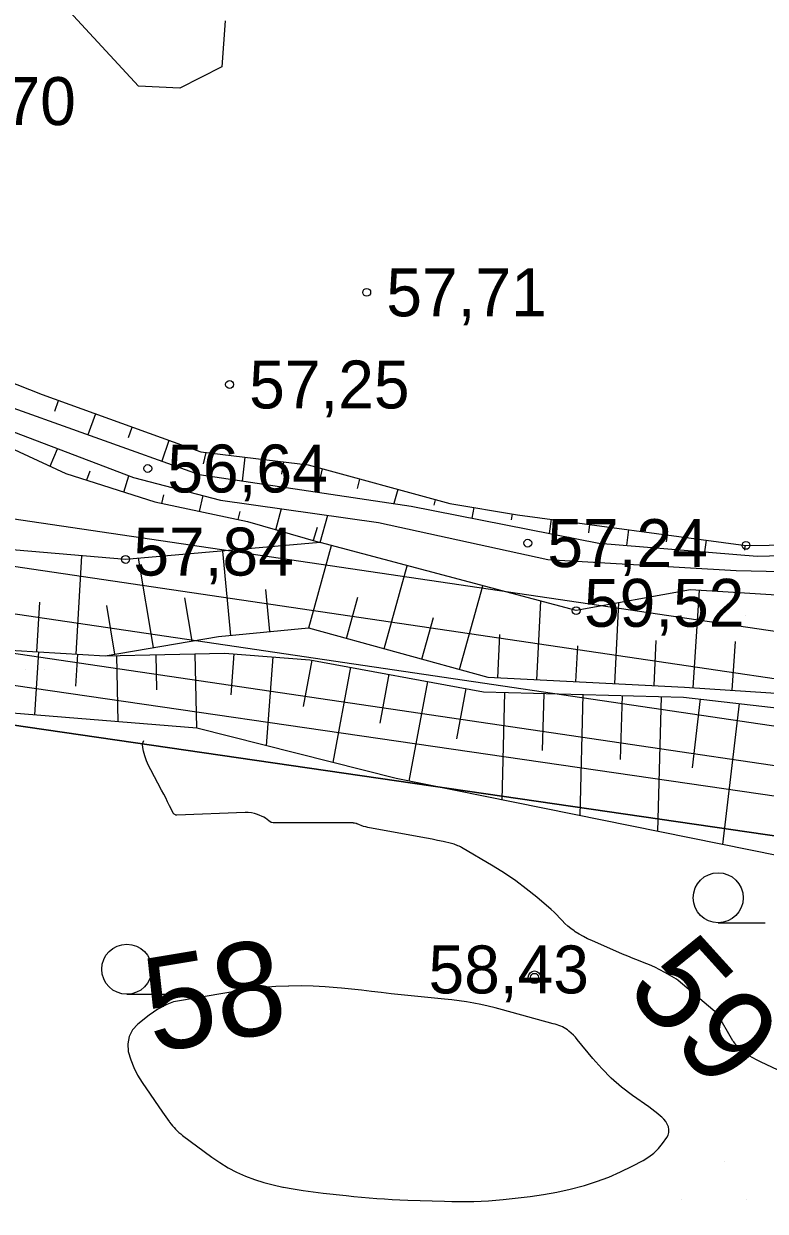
# Model space of a CAD drawing. Extents: x 532503 to 539665, y 6557663 to 6561526.
# Drawn here: x 535400.2 to 535438.1, y 6559498.5 to 6559559.2 of the extents above; entities that cross this region are included whole.
import ezdxf

# ---------------------------------------------------------------- set-up
doc = ezdxf.new("R2010")
doc.units = 0
for name, color, linetype in [('Default', 7, 'Continuous'), ('HALJASTUS', 7, 'Continuous'), ('HORISONTAAL-EH2000', 7, 'Continuous'), ('illumineerimisjooned', 7, 'Continuous'), ('kataster', 7, 'Continuous'), ('KORGUS-EH2000', 7, 'Continuous'), ('ME_aktiivne', 7, 'Continuous'), ('Plokid', 7, 'Continuous'), ('RELJEEF', 7, 'Continuous'), ('TM_aktiivne', 7, 'Continuous')]:
    doc.layers.add(name, color=color, linetype=linetype)

# ---------------------------------------------------------------- blocks, each defined once
blk = doc.blocks.new('POINT_DISPLAY')
at = {"layer": 'Default'}
blk.add_line((0, 0), (0, 0), dxfattribs=at)

msp = doc.modelspace()

# ---------------------------------------------------------------- linework, layer by layer
at = {"layer": 'HALJASTUS'}
for p, q in [((535435.737, 6559513.222), (535438.137, 6559513.222)), ((535405.507, 6559509.569), (535407.907, 6559509.569))]:
    msp.add_line(p, q, dxfattribs=at)
for centre in [(535435.737, 6559514.502), (535405.507, 6559510.849)]:
    msp.add_circle(centre, 1.28, dxfattribs=at)
at = {"layer": 'HORISONTAAL-EH2000'}
for points in [[(535436.486, 6559507.196), (535435.688, 6559508.59), (535433.693, 6559510.281), (535433.603, 6559510.34), (535433.014, 6559510.679), (535432.754, 6559510.82), (535432.49, 6559510.952), (535432.22, 6559511.072), (535431.946, 6559511.183), (535431.67, 6559511.289), (535431.395, 6559511.399), (535431.121, 6559511.512), (535430.849, 6559511.627), (535429.275, 6559512.309), (535429.057, 6559512.41), (535428.844, 6559512.519), (535428.636, 6559512.639), (535428.433, 6559512.766), (535428.368, 6559512.809), (535428.206, 6559512.927), (535428.05, 6559513.052), (535427.905, 6559513.19), (535427.766, 6559513.335), (535427.63, 6559513.483), (535427.49, 6559513.628), (535427.344, 6559513.766), (535427.194, 6559513.9), (535426.46, 6559514.529), (535425.929, 6559514.96), (535425.385, 6559515.371), (535424.819, 6559515.752), (535424.239, 6559516.114), (535422.622, 6559517.063), (535422.56, 6559517.098), (535422.497, 6559517.13), (535422.433, 6559517.159), (535422.368, 6559517.186), (535422.302, 6559517.21), (535422.235, 6559517.232), (535422.167, 6559517.251), (535422.099, 6559517.269), (535421.675, 6559517.368), (535421.393, 6559517.432), (535421.112, 6559517.493), (535420.829, 6559517.549), (535420.545, 6559517.603), (535417.82, 6559518.097), (535417.724, 6559518.118), (535417.611, 6559518.147), (535417.287, 6559518.275), (535417.269, 6559518.282), (535417.252, 6559518.288), (535417.235, 6559518.293), (535417.217, 6559518.297), (535417.145, 6559518.314), (535417.127, 6559518.317), (535417.109, 6559518.32), (535417.091, 6559518.321), (535417.073, 6559518.322), (535412.998, 6559518.327), (535412.883, 6559518.355), (535412.772, 6559518.436), (535412.6, 6559518.573), (535412.521, 6559518.624), (535412.192, 6559518.757), (535412.036, 6559518.807), (535411.878, 6559518.843), (535411.717, 6559518.86), (535411.553, 6559518.863), (535408.073, 6559518.719), (535408.053, 6559518.72), (535408.034, 6559518.723), (535408.015, 6559518.73), (535407.998, 6559518.738), (535407.928, 6559518.78), (535407.912, 6559518.792), (535407.886, 6559518.82), (535407.876, 6559518.837), (535407.697, 6559519.201), (535407.597, 6559519.401), (535407.497, 6559519.6), (535407.394, 6559519.798), (535407.29, 6559519.996), (535406.737, 6559521.034), (535406.623, 6559521.267), (535406.522, 6559521.504), (535406.439, 6559521.748), (535406.367, 6559521.996), (535406.321, 6559522.179), (535406.315, 6559522.326), (535406.341, 6559522.459), (535406.388, 6559522.53)], [(535412.038, 6559509.88), (535407.904, 6559509.188), (535407.552, 6559509.054), (535407.095, 6559508.802), (535406.659, 6559508.506), (535406.071, 6559508.044), (535405.806, 6559507.744), (535405.622, 6559507.415), (535405.561, 6559507.044), (535405.583, 6559506.643), (535405.707, 6559506.225), (535405.862, 6559505.82), (535406.06, 6559505.435), (535406.287, 6559505.062), (535407.336, 6559503.545), (535407.418, 6559503.426), (535407.501, 6559503.308), (535407.585, 6559503.19), (535407.669, 6559503.072), (535407.7, 6559503.029), (535407.771, 6559502.935), (535407.844, 6559502.843), (535407.922, 6559502.755), (535408.002, 6559502.669), (535408.086, 6559502.586), (535408.173, 6559502.507), (535408.263, 6559502.432), (535408.356, 6559502.359), (535409.851, 6559501.247), (535410.261, 6559500.966), (535410.683, 6559500.707), (535411.123, 6559500.48), (535411.576, 6559500.276), (535412.042, 6559500.103), (535412.514, 6559499.949), (535412.995, 6559499.824), (535413.481, 6559499.718), (535413.512, 6559499.712), (535414.019, 6559499.624), (535414.527, 6559499.543), (535415.037, 6559499.473), (535415.548, 6559499.411), (535416.715, 6559499.282), (535417.108, 6559499.241), (535417.501, 6559499.202), (535417.894, 6559499.168), (535418.288, 6559499.136), (535418.682, 6559499.108), (535419.076, 6559499.085), (535419.47, 6559499.066), (535419.865, 6559499.052), (535421.751, 6559498.995), (535422.126, 6559498.987), (535422.5, 6559498.982), (535422.875, 6559498.982), (535423.249, 6559498.986), (535423.623, 6559498.997), (535423.997, 6559499.016), (535424.37, 6559499.046), (535424.743, 6559499.083), (535426.123, 6559499.24), (535426.808, 6559499.336), (535427.489, 6559499.454), (535428.163, 6559499.606), (535428.832, 6559499.781), (535428.895, 6559499.799), (535429.522, 6559500), (535430.139, 6559500.227), (535430.74, 6559500.492), (535431.332, 6559500.781), (535431.9, 6559501.081), (535432.184, 6559501.258), (535432.448, 6559501.457), (535432.683, 6559501.692), (535432.897, 6559501.949), (535433.111, 6559502.247), (535433.178, 6559502.377), (535433.218, 6559502.511), (535433.219, 6559502.651), (535433.192, 6559502.795), (535433.131, 6559502.936), (535433.056, 6559503.067), (535432.961, 6559503.185), (535432.853, 6559503.293), (535432.795, 6559503.342), (535432.646, 6559503.465), (535432.494, 6559503.586), (535432.34, 6559503.702), (535432.183, 6559503.815), (535431.351, 6559504.398), (535430.797, 6559504.822), (535430.27, 6559505.274), (535429.782, 6559505.77), (535429.321, 6559506.293), (535428.534, 6559507.266), (535428.435, 6559507.379), (535428.332, 6559507.488)], [(535428.332, 6559507.488), (535428.222, 6559507.589), (535428.108, 6559507.685), (535428.027, 6559507.749), (535427.947, 6559507.806), (535427.863, 6559507.858), (535427.776, 6559507.902), (535427.685, 6559507.941), (535427.592, 6559507.974), (535427.499, 6559508.006), (535427.404, 6559508.036), (535427.309, 6559508.063), (535424.706, 6559508.78), (535424.342, 6559508.876), (535423.977, 6559508.965), (535423.609, 6559509.045), (535423.24, 6559509.118), (535422.869, 6559509.182), (535422.498, 6559509.24), (535422.124, 6559509.287), (535421.75, 6559509.327), (535420.557, 6559509.44), (535420.046, 6559509.49), (535419.537, 6559509.542), (535419.027, 6559509.598), (535418.518, 6559509.656), (535418.009, 6559509.715), (535417.5, 6559509.772), (535416.99, 6559509.828), (535416.48, 6559509.882), (535416.266, 6559509.904), (535415.649, 6559509.956), (535415.031, 6559509.991), (535414.413, 6559510), (535413.793, 6559509.992), (535413.766, 6559509.991), (535413.134, 6559509.962), (535412.502, 6559509.922), (535412.038, 6559509.88)], [(535441.636, 6559502.699), (535441.62, 6559502.723), (535440.869, 6559503.891), (535440.441, 6559504.446), (535439.961, 6559504.942), (535439.405, 6559505.349), (535438.797, 6559505.698), (535437.893, 6559506.119), (535437.699, 6559506.214), (535437.507, 6559506.315), (535437.32, 6559506.423), (535437.135, 6559506.536), (535436.963, 6559506.663), (535436.802, 6559506.803), (535436.66, 6559506.961), (535436.53, 6559507.131), (535436.486, 6559507.196)]]:
    msp.add_lwpolyline(points, dxfattribs=at)
at = {"layer": 'illumineerimisjooned'}
msp.add_lwpolyline([(535537.644, 6559868.04), (535535.932, 6559811.278), (535531.57, 6559735.34), (535531.4, 6559680.476), (535535.969, 6559621.33), (535541.688, 6559571.196), (535546.449, 6559503.997), (535276.396, 6559543.285), (535107.957, 6559502.648), (535182.405, 6559686.245), (535250.294, 6559648.566)], close=True, dxfattribs=at)
msp.add_lwpolyline([(535476.016, 6559817.954), (535471.557, 6559803.013), (535503.755, 6559513.648), (535136.963, 6559567.806)], dxfattribs=at)
at = {"layer": 'kataster'}
for points in [[(535538.05, 6559871.58), (535539.27, 6559872.49), (535541.59, 6559874.28), (535537.93, 6559811.19), (535533.57, 6559735.28), (535533.4, 6559680.55), (535537.96, 6559621.52), (535543.68, 6559571.38), (535548.62, 6559501.66), (535276.49, 6559541.25), (535104.64, 6559499.79), (535181.52, 6559689.04), (535250.3, 6559650.84), (535504.86, 6559846.09)], [(535276.49, 6559541.25), (535548.62, 6559501.66), (535550.5, 6559476.8), (535550.75, 6559439.7), (535556.1, 6559391), (535571.15, 6559343.15), (535576.2, 6559317.65), (535584.3, 6559293.5), (535605.6, 6559242.75), (535617.25, 6559223.1), (535609.75, 6559220.15), (535573.85, 6559205.3), (535547.45, 6559197.5), (535476, 6559183.4), (535417.7, 6559171.6), (535375.95, 6559160.8), (535349.75, 6559155.9), (535338.01, 6559156.08), (535318.85, 6559280.76)]]:
    msp.add_lwpolyline(points, close=True, dxfattribs=at)
at = {"layer": 'KORGUS-EH2000'}
for centre, radius in [((535417.773, 6559545.439), 0.2), ((535410.762, 6559540.731), 0.2), ((535406.581, 6559536.437), 0.2), ((535426.004, 6559532.624), 0.2), ((535437.154, 6559532.507), 0.2), ((535405.445, 6559531.791), 0.2), ((535428.476, 6559529.173), 0.2), ((535426.346, 6559510.439), 0.32), ((535426.346, 6559510.439), 0.2)]:
    msp.add_circle(centre, radius, dxfattribs=at)
at = {"layer": 'ME_aktiivne'}
msp.add_lwpolyline([(535181.4, 6559689.09), (535250.12, 6559650.95), (535250.5, 6559651.24), (535480.86, 6559827.19), (535473.59, 6559802.83), (535506.03, 6559511.29), (535131.71, 6559566.56)], close=True, dxfattribs=at)
at = {"layer": 'Plokid'}
for points in [[(535471.605, 6559811.564), (535469.118, 6559803.232), (535501.026, 6559516.477), (535140.335, 6559569.734)], [(535468.361, 6559809.086), (535466.679, 6559803.451), (535498.296, 6559519.306), (535141.263, 6559572.023)]]:
    msp.add_lwpolyline(points, dxfattribs=at)
at = {"layer": 'RELJEEF'}
for p, q in [((535401.823, 6559539.374), (535402.024, 6559539.916)), ((535403.905, 6559539.235), (535403.514, 6559538.156)), ((535405.591, 6559538.018), (535405.785, 6559538.553)), ((535407.665, 6559537.872), (535407.297, 6559536.805)), ((535401.593, 6559536.553), (535401.969, 6559537.447)), ((535409.433, 6559536.68), (535409.56, 6559537.251)), ((535411.546, 6559537.012), (535411.399, 6559535.797)), ((535413.438, 6559536.14), (535413.531, 6559536.773)), ((535403.619, 6559536.3), (535403.458, 6559535.842)), ((535405.363, 6559535.233), (535405.62, 6559536.058)), ((535415.496, 6559536.426), (535415.227, 6559535.227)), ((535417.294, 6559535.418), (535417.425, 6559535.898)), ((535419.354, 6559535.37), (535419.155, 6559534.643)), ((535407.391, 6559535.1), (535407.277, 6559534.656)), ((535409.233, 6559534.24), (535409.406, 6559535.055)), ((535421.218, 6559534.567), (535421.283, 6559534.842)), ((535411.291, 6559534.248), (535411.189, 6559533.825)), ((535413.12, 6559533.305), (535413.421, 6559534.385)), ((535415.388, 6559532.65), (535415.792, 6559534.051)), ((535423.24, 6559534.442), (535423.141, 6559533.9)), ((535425.168, 6559533.815), (535425.214, 6559534.12)), ((535415.236, 6559533.426), (535415.041, 6559532.75)), ((535427.195, 6559533.846), (535427.096, 6559533.121)), ((535429.12, 6559533.156), (535429.177, 6559533.58)), ((535431.159, 6559533.313), (535431.051, 6559532.505)), ((535433.094, 6559532.694), (535433.142, 6559533.047)), ((535410.828, 6559527.907), (535410.41, 6559532.22)), ((535414.809, 6559528.29), (535415.97, 6559532.495)), ((535435.124, 6559532.78), (535435.043, 6559532.179)), ((535437.09, 6559532.264), (535437.106, 6559532.513)), ((535402.916, 6559526.957), (535403.215, 6559531.98)), ((535406.878, 6559527.286), (535406.108, 6559531.849)), ((535418.665, 6559527.226), (535419.836, 6559531.468)), ((535422.521, 6559526.162), (535423.702, 6559530.441)), ((535408.85, 6559527.618), (535408.479, 6559529.82)), ((535412.819, 6559528.101), (535412.611, 6559530.246)), ((535416.737, 6559527.758), (535417.32, 6559529.87)), ((535434.454, 6559525.236), (535434.783, 6559530.213)), ((535400.919, 6559527.076), (535401.07, 6559529.612)), ((535404.906, 6559526.953), (535404.488, 6559529.43)), ((535426.464, 6559525.641), (535426.664, 6559529.655)), ((535430.459, 6559525.442), (535430.665, 6559529.574)), ((535420.593, 6559526.694), (535421.181, 6559528.824)), ((535424.467, 6559525.74), (535424.577, 6559527.96)), ((535428.462, 6559525.541), (535428.553, 6559527.373)), ((535432.457, 6559525.342), (535432.571, 6559527.643)), ((535436.45, 6559525.104), (535436.614, 6559527.596)), ((535400.992, 6559527.072), (535400.8, 6559523.843)), ((535402.988, 6559526.953), (535402.891, 6559525.316)), ((535404.986, 6559526.881), (535405.059, 6559523.495)), ((535406.985, 6559526.924), (535407.024, 6559525.128)), ((535408.985, 6559526.967), (535409.067, 6559523.168)), ((535410.983, 6559526.963), (535410.823, 6559524.865)), ((535412.977, 6559526.812), (535412.632, 6559522.269)), ((535414.97, 6559526.648), (535414.531, 6559524.274)), ((535416.937, 6559526.285), (535416.034, 6559521.409)), ((535418.903, 6559525.921), (535418.44, 6559523.419)), ((535420.87, 6559525.557), (535419.926, 6559520.457)), ((535422.837, 6559525.193), (535422.362, 6559522.627)), ((535424.821, 6559524.997), (535424.677, 6559519.497)), ((535426.82, 6559524.944), (535426.743, 6559522.02)), ((535428.819, 6559524.892), (535428.657, 6559518.693)), ((535430.819, 6559524.839), (535430.733, 6559521.565)), ((535432.818, 6559524.787), (535432.637, 6559517.889)), ((535434.812, 6559524.659), (535434.403, 6559521.137)), ((535436.799, 6559524.428), (535435.962, 6559517.217))]:
    msp.add_line(p, q, dxfattribs=at)
for points in [[(535297.878, 6559556.991), (535300.955, 6559560.202), (535304.863, 6559562.851), (535308.464, 6559563.893), (535316.166, 6559565.474), (535321.978, 6559566.57), (535326.353, 6559566.065), (535336.33, 6559561.796), (535345.815, 6559558.237), (535351.649, 6559557.426), (535358.035, 6559557.197), (535366.847, 6559556.781), (535373.695, 6559555.113), (535380.943, 6559549.946), (535390.022, 6559543.772), (535398.525, 6559539.938), (535409.207, 6559536.123), (535420.047, 6559534.51), (535429.637, 6559532.62), (535437.724, 6559531.961), (535446.481, 6559532.195), (535460.922, 6559532.08), (535465.102, 6559532.609), (535471.904, 6559535.449)], [(535408.221, 6559555.878), (535406.11, 6559555.97), (535402.365, 6559560.022)], [(535410.542, 6559559.319), (535410.371, 6559556.957), (535408.221, 6559555.878), (535406.11, 6559555.97), (535402.365, 6559560.022)], [(535408.221, 6559555.878), (535406.11, 6559555.97), (535402.365, 6559560.022)], [(535410.542, 6559559.319), (535410.371, 6559556.957), (535408.221, 6559555.878)], [(535410.542, 6559559.319), (535410.371, 6559556.957), (535408.221, 6559555.878)], [(535357.213, 6559558.325), (535365.84, 6559558.362), (535372.67, 6559556.85), (535375.971, 6559555.031), (535380.701, 6559551.803), (535386.43, 6559547.158), (535390.476, 6559544.2), (535395.25, 6559542.551), (535401.18, 6559540.222), (535409.288, 6559537.284), (535414.775, 6559536.623), (535422.012, 6559534.642), (535425.471, 6559534.078), (535437.154, 6559532.507), (535446.678, 6559532.637), (535461.281, 6559532.698), (535463.878, 6559532.932), (535469.262, 6559534.673), (535471.904, 6559535.449)], [(535346.711, 6559556.549), (535362.712, 6559555.757), (535370.123, 6559554.969), (535374.193, 6559553.047), (535380.636, 6559548.805), (535386.213, 6559544.485), (535391.02, 6559542.134), (535399.357, 6559538.44), (535405.849, 6559535.971), (535410.291, 6559534.827), (535418.382, 6559533.685), (535427.027, 6559531.781), (535436.649, 6559531.224), (535448.97, 6559530.947), (535452.802, 6559530.911), (535460.597, 6559531.342), (535463.291, 6559531.557), (535466.015, 6559532.449)], [(535444.51, 6559529.6), (535434.314, 6559530.243), (535428.476, 6559529.173), (535415.388, 6559532.65), (535405.445, 6559531.791), (535398.44, 6559532.383), (535386.176, 6559535.293), (535382.008, 6559537.119), (535381.295, 6559541.748), (535379.057, 6559547.967), (535377.411, 6559550.091), (535370.401, 6559554.053), (535364.171, 6559554.679), (535354.268, 6559555.06)], [(535377.411, 6559550.091), (535381.137, 6559546.979), (535384.11, 6559544.262), (535389.751, 6559541.614), (535394.52, 6559539.822), (535402.401, 6559536.18), (535406.947, 6559534.726), (535411.678, 6559533.721), (535415.388, 6559532.65)], [(535374.645, 6559531.517), (535379.751, 6559531.046), (535386.596, 6559528.882), (535395.248, 6559527.413), (535404.407, 6559526.868), (535410.5, 6559527), (535414.866, 6559526.668), (535423.744, 6559525.025), (535433.967, 6559524.757), (535442.414, 6559523.777), (535453.728, 6559522.368), (535460.606, 6559520.365), (535472.647, 6559519.436), (535479.902, 6559518.761), (535491.744, 6559516.29), (535494.936, 6559514.509), (535500.324, 6559512.91), (535505.499, 6559509.683), (535509.231, 6559509.806), (535514.574, 6559508.932), (535522.49, 6559506.722), (535533.276, 6559504.867), (535539.834, 6559503.851)], [(535374.645, 6559531.517), (535379.751, 6559531.046), (535386.596, 6559528.882), (535395.248, 6559527.413), (535404.407, 6559526.868), (535410.5, 6559527), (535414.866, 6559526.668), (535423.744, 6559525.025), (535433.967, 6559524.757), (535442.414, 6559523.777), (535453.728, 6559522.368), (535460.606, 6559520.365), (535472.647, 6559519.436), (535479.902, 6559518.761), (535491.744, 6559516.29), (535494.936, 6559514.509), (535500.324, 6559512.91), (535505.499, 6559509.683), (535509.231, 6559509.806), (535514.574, 6559508.932), (535522.49, 6559506.722), (535533.276, 6559504.867), (535539.834, 6559503.851)], [(535537.792, 6559502.337), (535531.511, 6559502.794), (535512.556, 6559504.792), (535505.257, 6559507.384), (535501.366, 6559507.418), (535492.353, 6559507.68), (535482.281, 6559509.488), (535470.679, 6559511.366), (535453.05, 6559514.241), (535440.336, 6559516.333), (535419.279, 6559520.588), (535409.082, 6559523.167), (535390.613, 6559524.675), (535375.928, 6559527.87), (535369.333, 6559527.721), (535359.717, 6559529.37)], [(535537.792, 6559502.337), (535531.511, 6559502.794), (535512.556, 6559504.792), (535505.257, 6559507.384), (535501.366, 6559507.418), (535492.353, 6559507.68), (535482.281, 6559509.488), (535470.679, 6559511.366), (535453.05, 6559514.241), (535440.336, 6559516.333), (535419.279, 6559520.588), (535409.082, 6559523.167), (535390.613, 6559524.675), (535375.928, 6559527.87), (535369.333, 6559527.721), (535359.717, 6559529.37)], [(535404.407, 6559526.868), (535410.203, 6559527.847), (535414.8, 6559528.293), (535423.956, 6559525.766), (535434.015, 6559525.265), (535442.579, 6559524.699), (535453.793, 6559523.338), (535460.822, 6559521.126), (535472.647, 6559519.436)], [(535404.407, 6559526.868), (535410.203, 6559527.847), (535414.8, 6559528.293), (535423.956, 6559525.766), (535434.015, 6559525.265), (535442.579, 6559524.699), (535453.793, 6559523.338), (535460.822, 6559521.126), (535472.647, 6559519.436)]]:
    msp.add_lwpolyline(points, dxfattribs=at)
at = {"layer": 'TM_aktiivne'}
msp.add_lwpolyline([(535539.77, 6559872.18), (535537.93, 6559811.19), (535533.57, 6559735.28), (535533.4, 6559680.55), (535537.96, 6559621.52), (535543.68, 6559571.38), (535548.62, 6559501.66), (535276.49, 6559541.25), (535104.64, 6559499.79), (535181.4, 6559689.09), (535250.12, 6559650.95)], close=True, dxfattribs=at)

# ---------------------------------------------------------------- block references
at = {"layer": 'RELJEEF'}
for p in [(535437.116, 6559528.9), (535400.33, 6559526.168), (535401.309, 6559526.168), (535436.044, 6559501.033), (535436.044, 6559501.033), (535433.847, 6559499.096), (535437.165, 6559499.096)]:
    msp.add_blockref('POINT_DISPLAY', p, dxfattribs=at)

# ---------------------------------------------------------------- texts
at = {"layer": 'HORISONTAAL-EH2000'}
for s, rotation, p in [('58', 9.50316, (535406.837, 6559506.576)), ('59', 312.15706, (535430.908, 6559509.781))]:
    msp.add_text(s, height=4.8, rotation=rotation, dxfattribs=at).set_placement(p)
at = {"layer": 'KORGUS-EH2000'}
for s, p in [('56,70 ', (535394.706, 6559553.987)), ('57,71 ', (535418.773, 6559544.214)), ('57,25 ', (535411.762, 6559539.506)), ('56,64 ', (535407.581, 6559535.212)), ('57,84 ', (535405.845, 6559530.966)), ('57,24 ', (535427.004, 6559531.399)), ('59,52 ', (535428.876, 6559528.348)), ('58,43 ', (535420.93, 6559509.614))]:
    msp.add_text(s, height=2.45, dxfattribs=at).set_placement(p)

doc.saveas('drawing.dxf')
